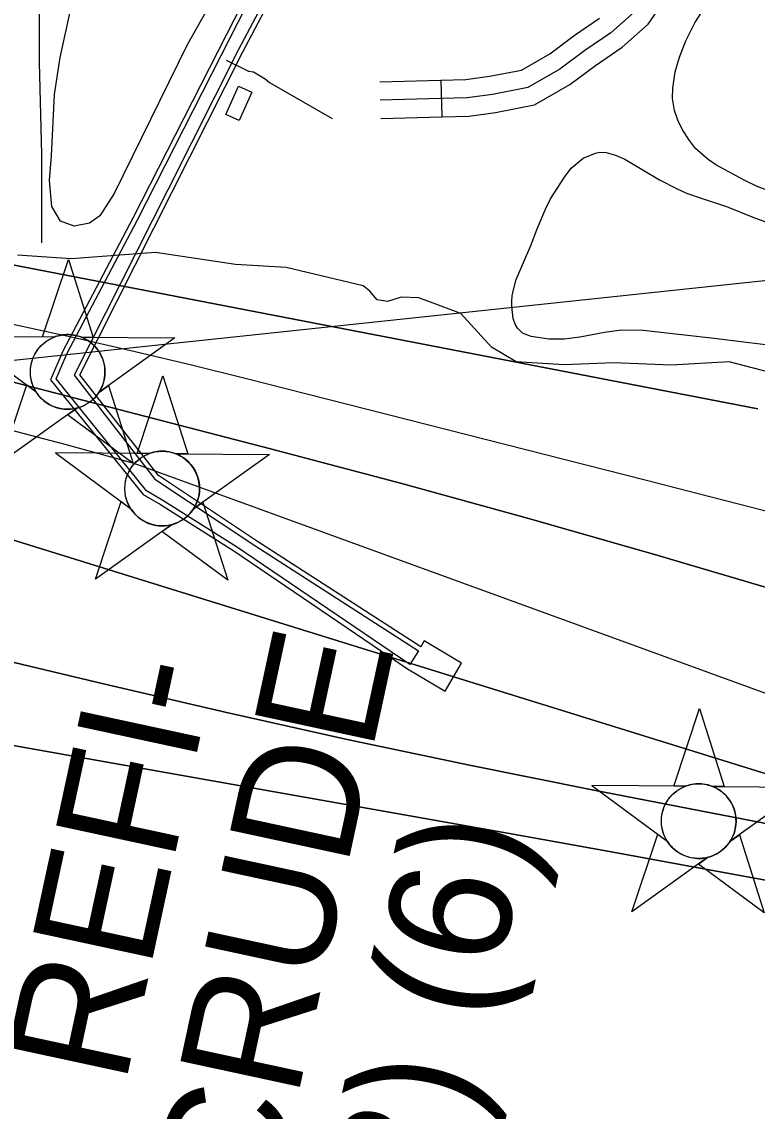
# Model space of a CAD drawing. Extents: x 3704301 to 3742427, y 506229 to 532009.
# Drawn here: x 3713956 to 3714558, y 520842 to 521733 of the extents above; entities that cross this region are included whole.
import ezdxf

# ---------------------------------------------------------------- set-up
doc = ezdxf.new("R2010")
doc.units = 0
for name, color, linetype in [('V-BLDG-OTLN', 7, 'Continuous'), ('V-CHAN-DOCK', 7, 'Continuous'), ('V-CHAN-NAID', 7, 'Continuous'), ('V-RIVR-EDGE', 7, 'Continuous'), ('V-RIVR-FERY', 7, 'Continuous'), ('V-ROAD-CNTR', 7, 'Continuous'), ('V-SITE-VEGE', 7, 'Continuous'), ('V-TOPO-DPTH', 7, 'Continuous'), ('V-TOPO-MINR', 7, 'Continuous'), ('V-TOPO-SHOR', 7, 'Continuous'), ('V-TOPO-WATR', 7, 'Continuous'), ('V-UTIL-LINE', 7, 'Continuous')]:
    doc.layers.add(name, color=color, linetype=linetype)

msp = doc.modelspace()

# ---------------------------------------------------------------- linework, layer by layer
at = {"layer": 'V-BLDG-OTLN'}
msp.add_lwpolyline([(3714144.17, 521675.65), (3714133.71, 521652.61), (3714122.85, 521657.53), (3714133.3, 521680.57)], close=True, dxfattribs=at)
at = {"layer": 'V-CHAN-DOCK'}
msp.add_lwpolyline([(3714192.68, 521858.62), (3714122.98, 521722.45), (3714046.81, 521572.7), (3713989.47, 521463.87), (3713979.51, 521440.47), (3714055.23, 521346.66), (3714069.33, 521338.35), (3714129.35, 521300.54), (3714271.36, 521204.17), (3714302.37, 521185.82), (3714315.63, 521208.58), (3714285.02, 521226.93), (3714282.32, 521222.17), (3714148.74, 521308.27), (3714067.63, 521362.23), (3714003.34, 521444.61), (3714078.88, 521594.13), (3714136.63, 521708.8), (3714206.65, 521840.85)], dxfattribs=at)
at = {"layer": 'V-CHAN-NAID'}
for points in [[(3713982.55, 521475.4), (3713972.96, 521475.47), (3713994.09, 521538.95), (3714014.31, 521475.17), (3714004.73, 521475.24), (3714003.15, 521475.82), (3714001.05, 521476.44), (3713999.01, 521476.89), (3713996.98, 521477.2), (3713995.81, 521477.31), (3713994.28, 521477.39), (3713992.55, 521477.39), (3713991.18, 521477.32), (3713989.28, 521477.12), (3713987.91, 521476.9), (3713986.13, 521476.52), (3713984.6, 521476.1), (3713983.57, 521475.77)], [(3713982.55, 521475.4), (3713906.06, 521475.94), (3713967.62, 521430.54), (3713966.51, 521432.45), (3713965.7, 521434.08), (3713964.88, 521436.05), (3713964.18, 521438.1), (3713963.81, 521439.42), (3713963.45, 521441.05), (3713963.21, 521442.49), (3713963.02, 521444.09), (3713962.91, 521445.83), (3713962.9, 521447.41), (3713963.01, 521449.48), (3713963.19, 521451.1), (3713963.58, 521453.3), (3713964.06, 521455.23), (3713964.67, 521457.11), (3713965.32, 521458.79), (3713966.05, 521460.38), (3713966.86, 521461.92), (3713967.92, 521463.65), (3713968.95, 521465.12), (3713969.95, 521466.39), (3713970.96, 521467.54), (3713972.27, 521468.88), (3713973.32, 521469.84), (3713975.03, 521471.24), (3713976.25, 521472.11), (3713977.93, 521473.18), (3713979.66, 521474.12), (3713981.11, 521474.81)], [(3714004.73, 521475.24), (3714081.22, 521474.7), (3714019.01, 521430.18), (3714019.93, 521431.67), (3714020.9, 521433.51), (3714021.62, 521435.1), (3714022.36, 521437.05), (3714022.9, 521438.84), (3714023.3, 521440.48), (3714023.66, 521442.49), (3714023.85, 521444.06), (3714023.97, 521446.27), (3714023.94, 521448.33), (3714023.75, 521450.55), (3714023.49, 521452.31), (3714023, 521454.54), (3714022.36, 521456.68), (3714021.61, 521458.66), (3714020.96, 521460.1), (3714019.95, 521462.02), (3714018.89, 521463.74), (3714017.68, 521465.44), (3714016.41, 521466.98), (3714015.14, 521468.35), (3714013.51, 521469.88), (3714011.77, 521471.29), (3714010.08, 521472.47), (3714008.2, 521473.6), (3714006.73, 521474.36)], [(3714000.98, 521417.27), (3713938.78, 521372.75), (3713959.91, 521436.23), (3713967.62, 521430.54), (3713968.26, 521429.58), (3713969.64, 521427.72), (3713970.85, 521426.3), (3713972.32, 521424.8), (3713973.71, 521423.55), (3713975.16, 521422.39), (3713976.57, 521421.41), (3713978.24, 521420.37), (3713979.96, 521419.46), (3713981.75, 521418.65), (3713983.2, 521418.09), (3713984.82, 521417.56), (3713987.05, 521417), (3713988.58, 521416.71), (3713990.61, 521416.46), (3713992.14, 521416.35), (3713994, 521416.33), (3713995.69, 521416.41), (3713997.4, 521416.58), (3713999.31, 521416.89)], [(3714019.01, 521430.18), (3714026.81, 521435.76), (3714047.03, 521371.98), (3713993.19, 521411.69), (3714000.98, 521417.27), (3714002.65, 521417.75), (3714004.26, 521418.31), (3714006.42, 521419.22), (3714008.15, 521420.11), (3714010.02, 521421.22), (3714011.76, 521422.43), (3714013.31, 521423.68), (3714014.6, 521424.84), (3714015.98, 521426.26), (3714017.19, 521427.67), (3714018.31, 521429.14)], [(3714059.88, 521380.05), (3714050.29, 521380.12), (3714071.42, 521443.61), (3714091.65, 521379.83), (3714082.06, 521379.9), (3714080.48, 521380.48), (3714078.39, 521381.1), (3714076.35, 521381.55), (3714074.31, 521381.86), (3714073.14, 521381.97), (3714071.61, 521382.05), (3714069.89, 521382.05), (3714068.52, 521381.98), (3714066.61, 521381.78), (3714065.25, 521381.56), (3714063.46, 521381.17), (3714061.93, 521380.75), (3714060.9, 521380.42)], [(3714059.88, 521380.05), (3713983.39, 521380.6), (3714044.96, 521335.2), (3714043.84, 521337.11), (3714043.03, 521338.73), (3714042.21, 521340.7), (3714041.51, 521342.76), (3714041.15, 521344.08), (3714040.79, 521345.71), (3714040.54, 521347.15), (3714040.35, 521348.75), (3714040.25, 521350.48), (3714040.23, 521352.07), (3714040.34, 521354.14), (3714040.52, 521355.76), (3714040.92, 521357.96), (3714041.4, 521359.88), (3714042, 521361.77), (3714042.65, 521363.45), (3714043.38, 521365.04), (3714044.2, 521366.57), (3714045.26, 521368.31), (3714046.29, 521369.78), (3714047.29, 521371.05), (3714048.29, 521372.2), (3714049.6, 521373.53), (3714050.65, 521374.5), (3714052.37, 521375.89), (3714053.58, 521376.76), (3714055.27, 521377.83), (3714057, 521378.78), (3714058.44, 521379.46)], [(3714082.06, 521379.9), (3714158.55, 521379.36), (3714096.35, 521334.83), (3714097.26, 521336.32), (3714098.24, 521338.17), (3714098.95, 521339.75), (3714099.69, 521341.71), (3714100.23, 521343.49), (3714100.63, 521345.13), (3714100.99, 521347.14), (3714101.18, 521348.72), (3714101.3, 521350.92), (3714101.27, 521352.98), (3714101.09, 521355.2), (3714100.82, 521356.96), (3714100.33, 521359.19), (3714099.69, 521361.33), (3714098.94, 521363.32), (3714098.29, 521364.76), (3714097.28, 521366.67), (3714096.22, 521368.4), (3714095.01, 521370.1), (3714093.75, 521371.64), (3714092.48, 521373), (3714090.84, 521374.54), (3714089.1, 521375.95), (3714087.42, 521377.12), (3714085.53, 521378.26), (3714084.06, 521379.02)], [(3714078.32, 521321.93), (3714016.11, 521277.41), (3714037.24, 521340.89), (3714044.96, 521335.2), (3714045.59, 521334.23), (3714046.97, 521332.38), (3714048.19, 521330.96), (3714049.65, 521329.46), (3714051.04, 521328.21), (3714052.5, 521327.05), (3714053.9, 521326.06), (3714055.58, 521325.03), (3714057.29, 521324.11), (3714059.08, 521323.3), (3714060.53, 521322.75), (3714062.16, 521322.22), (3714064.38, 521321.66), (3714065.91, 521321.37), (3714067.94, 521321.11), (3714069.48, 521321.01), (3714071.34, 521320.98), (3714073.03, 521321.06), (3714074.74, 521321.24), (3714076.64, 521321.55)], [(3714096.35, 521334.83), (3714104.14, 521340.41), (3714124.37, 521276.64), (3714070.52, 521316.35), (3714078.32, 521321.93), (3714079.98, 521322.4), (3714081.59, 521322.96), (3714083.75, 521323.88), (3714085.49, 521324.76), (3714087.35, 521325.88), (3714089.09, 521327.09), (3714090.64, 521328.33), (3714091.93, 521329.5), (3714093.31, 521330.92), (3714094.52, 521332.32), (3714095.64, 521333.79)], [(3714498.8, 521108), (3714489.21, 521108.07), (3714510.33, 521171.55), (3714530.56, 521107.78), (3714520.97, 521107.85), (3714519.4, 521108.42), (3714517.3, 521109.04), (3714515.26, 521109.49), (3714513.22, 521109.8), (3714512.06, 521109.92), (3714510.52, 521110), (3714508.8, 521110), (3714507.43, 521109.93), (3714505.52, 521109.73), (3714504.16, 521109.51), (3714502.38, 521109.12), (3714500.85, 521108.7), (3714499.81, 521108.37)], [(3714498.8, 521108), (3714422.31, 521108.54), (3714483.87, 521063.15), (3714482.76, 521065.05), (3714481.95, 521066.68), (3714481.12, 521068.65), (3714480.43, 521070.71), (3714480.06, 521072.03), (3714479.7, 521073.65), (3714479.46, 521075.1), (3714479.27, 521076.7), (3714479.16, 521078.43), (3714479.15, 521080.01), (3714479.25, 521082.09), (3714479.44, 521083.71), (3714479.83, 521085.91), (3714480.31, 521087.83), (3714480.91, 521089.72), (3714481.57, 521091.4), (3714482.29, 521092.99), (3714483.11, 521094.52), (3714484.17, 521096.26), (3714485.2, 521097.73), (3714486.2, 521099), (3714487.2, 521100.14), (3714488.51, 521101.48), (3714489.56, 521102.45), (3714491.28, 521103.84), (3714492.49, 521104.71), (3714494.18, 521105.78), (3714495.91, 521106.73), (3714497.36, 521107.41)], [(3714520.97, 521107.85), (3714597.46, 521107.3), (3714535.26, 521062.78), (3714536.17, 521064.27), (3714537.15, 521066.12), (3714537.87, 521067.7), (3714538.6, 521069.66), (3714539.15, 521071.44), (3714539.55, 521073.08), (3714539.91, 521075.09), (3714540.09, 521076.66), (3714540.22, 521078.87), (3714540.19, 521080.93), (3714540, 521083.15), (3714539.73, 521084.91), (3714539.24, 521087.14), (3714538.6, 521089.28), (3714537.85, 521091.26), (3714537.21, 521092.71), (3714536.2, 521094.62), (3714535.14, 521096.35), (3714533.92, 521098.05), (3714532.66, 521099.59), (3714531.39, 521100.95), (3714529.76, 521102.48), (3714528.01, 521103.9), (3714526.33, 521105.07), (3714524.44, 521106.21), (3714522.97, 521106.97)], [(3714517.23, 521049.88), (3714455.03, 521005.35), (3714476.15, 521068.84), (3714483.87, 521063.15), (3714484.5, 521062.18), (3714485.89, 521060.32), (3714487.1, 521058.91), (3714488.57, 521057.4), (3714489.96, 521056.15), (3714491.41, 521055), (3714492.81, 521054.01), (3714494.49, 521052.97), (3714496.21, 521052.06), (3714498, 521051.25), (3714499.44, 521050.7), (3714501.07, 521050.17), (3714503.3, 521049.6), (3714504.83, 521049.32), (3714506.85, 521049.06), (3714508.39, 521048.96), (3714510.25, 521048.93), (3714511.94, 521049.01), (3714513.65, 521049.19), (3714515.55, 521049.5)], [(3714535.26, 521062.78), (3714543.06, 521068.36), (3714563.28, 521004.59), (3714509.43, 521044.29), (3714517.23, 521049.88), (3714518.9, 521050.35), (3714520.51, 521050.91), (3714522.67, 521051.83), (3714524.4, 521052.71), (3714526.27, 521053.82), (3714528.01, 521055.04), (3714529.56, 521056.28), (3714530.85, 521057.45), (3714532.23, 521058.87), (3714533.43, 521060.27), (3714534.55, 521061.74)]]:
    msp.add_lwpolyline(points, close=True, dxfattribs=at)
for centre in [(3713993.43, 521446.86), (3714070.77, 521351.52), (3714509.68, 521079.47)]:
    msp.add_circle(centre, 30.54, dxfattribs=at)
at = {"layer": 'V-RIVR-EDGE'}
msp.add_lwpolyline([(3714587.98, 521441.29), (3714534.59, 521455.23), (3714487.16, 521452.35), (3714440.34, 521454.26), (3714399.51, 521452.56), (3714360.49, 521455.06), (3714340.11, 521467.12), (3714314.97, 521494.79), (3714280.78, 521507.49), (3714266.37, 521508.12), (3714254.96, 521504.55), (3714246.56, 521505.77), (3714240.57, 521512.99), (3714235.18, 521517.2), (3714172.18, 521532.37), (3714130.77, 521534.87), (3714065.36, 521544.64), (3713996.31, 521539.41), (3713952.49, 521542.52)], dxfattribs=at)
at = {"layer": 'V-RIVR-FERY'}
msp.add_lwpolyline([(3713568.66, 521416.11), (3717922.34, 521878.26)], dxfattribs=at)
at = {"layer": 'V-ROAD-CNTR'}
msp.add_line((3714298.81, 521685.47), (3714299.58, 521655.48), dxfattribs=at)
for points in [[(3714249.59, 521654.22), (3714299.42, 521655.48), (3714321.57, 521656.04), (3714343.41, 521659.12), (3714375.3, 521665.29), (3714404.34, 521682.06), (3714425.24, 521697.51), (3714446.94, 521712.43), (3714468.21, 521731.22), (3714516.88, 521801.66)], [(3714456.91, 521741.25), (3714437.7, 521724.28), (3714416.53, 521709.73), (3714396.11, 521694.63), (3714369.98, 521679.54), (3714340.94, 521673.92), (3714320.32, 521671.02), (3714299.04, 521670.47), (3714249.21, 521669.22)], [(3714248.83, 521684.21), (3714298.66, 521685.47), (3714319.08, 521685.99), (3714338.47, 521688.72), (3714364.66, 521693.79), (3714387.87, 521707.19), (3714407.82, 521721.94), (3714428.45, 521736.12)]]:
    msp.add_lwpolyline(points, dxfattribs=at)
at = {"layer": 'V-SITE-VEGE'}
for points in [[(3714191.96, 521892.42), (3714091.29, 521714.37), (3714031.52, 521592.92), (3714019.67, 521574.45), (3714011.35, 521568.48), (3713998.87, 521566.08), (3713987.56, 521570.21), (3713980.4, 521582.09), (3713978.56, 521603.49), (3713980.3, 521623.72), (3713982.56, 521673.67), (3713987.25, 521704.01), (3713996.07, 521743.88)], [(3714567.5, 521594.85), (3714557.42, 521598.6), (3714547.56, 521603.43), (3714523.79, 521616.35), (3714517.38, 521620.72), (3714507.13, 521629.64), (3714502.03, 521636.14), (3714496.52, 521645.02), (3714492.71, 521652.8), (3714489.99, 521660.58), (3714488.15, 521670.5), (3714488.44, 521679.11), (3714490.51, 521692.21), (3714493.85, 521704.23), (3714499.14, 521717.74), (3714506.6, 521732.31), (3714513.81, 521743.86)], [(3714575.82, 521467.55), (3714548.74, 521471.04), (3714522.3, 521474.3), (3714498, 521476.9), (3714464.25, 521480.88), (3714446.6, 521481.05), (3714432.6, 521479.24), (3714412.54, 521475.35), (3714399.61, 521473.75), (3714387.13, 521473.65), (3714372.52, 521475.94), (3714365.65, 521478.59), (3714361.39, 521482.72), (3714359.48, 521485.96), (3714358.02, 521490.5), (3714356.82, 521500.41), (3714356.86, 521504.71), (3714357.12, 521509.23), (3714357.8, 521512.88), (3714360.48, 521522.54), (3714372.36, 521550.19), (3714377.66, 521563.92), (3714384.27, 521580), (3714388.43, 521588.35), (3714399.79, 521606.11), (3714405.46, 521613.59), (3714415.22, 521621.67), (3714425.16, 521625.88), (3714428.83, 521626.71), (3714433.99, 521626.45), (3714441.5, 521624.22), (3714449.22, 521620.92), (3714477.69, 521604.08), (3714491.39, 521596.85), (3714499.75, 521593.11), (3714512.41, 521588.68), (3714532.36, 521582.25), (3714554.02, 521573.44), (3714583.83, 521562.61)]]:
    msp.add_lwpolyline(points, dxfattribs=at)
at = {"layer": 'V-TOPO-DPTH'}
for points in [[(3713131.07, 521709.41), (3713377.98, 521652.89), (3713459.8, 521634.51), (3713541.72, 521616.56), (3713623.78, 521599.28), (3713705.93, 521582.43), (3713836.51, 521556.2), (3713853.45, 521552.82), (3713870.39, 521549.46), (3713887.34, 521546.14), (3713904.29, 521542.85), (3714558.12, 521416.65)], [(3713099.56, 521629.19), (3713594.18, 521521.04), (3713638.05, 521511.39), (3713681.92, 521501.67), (3713725.76, 521491.86), (3713769.58, 521481.97), (3713781.93, 521479.17), (3713819.53, 521470.47), (3713857.07, 521461.54), (3713894.53, 521452.27), (3713931.93, 521442.77), (3714159.48, 521383.92), (3714265.7, 521355.77), (3714371.67, 521326.79), (3714477.3, 521296.54), (3714582.68, 521265.45)], [(3714582.68, 521265.45), (3714477.3, 521296.54), (3714371.67, 521326.79), (3714265.7, 521355.77), (3714159.48, 521383.92), (3713931.93, 521442.77), (3713894.53, 521452.27), (3713857.07, 521461.54), (3713819.53, 521470.47), (3713781.93, 521479.17), (3713769.58, 521481.97), (3713725.76, 521491.86), (3713681.92, 521501.67), (3713638.05, 521511.39), (3713594.18, 521521.04), (3713099.56, 521629.19)], [(3715417.84, 520976.67), (3714785.83, 521071.22), (3714780.19, 521072.09), (3714774.56, 521073.01), (3714768.94, 521073.98), (3714763.33, 521075), (3714701.71, 521086.52), (3714665.37, 521093.66), (3714629.12, 521101.27), (3714593.03, 521109.56), (3713201.65, 521541.25)], [(3713201.65, 521541.25), (3714593.03, 521109.56), (3714629.12, 521101.27), (3714665.37, 521093.66), (3714701.71, 521086.52), (3714763.33, 521075), (3714768.94, 521073.98), (3714774.56, 521073.01), (3714780.19, 521072.09), (3714785.83, 521071.22), (3715417.84, 520976.67)], [(3715711.02, 520885.31), (3715365.56, 520939.95), (3715266.14, 520955.81), (3715166.76, 520971.84), (3715067.41, 520988.15), (3714968.09, 521004.63), (3714815.68, 521030.13), (3714792.61, 521034.08), (3714769.56, 521038.16), (3714746.54, 521042.41), (3714723.54, 521046.78), (3714422.61, 521105.16), (3714322.29, 521125.3), (3714222.17, 521146.29), (3714122.32, 521168.57), (3714022.65, 521191.7), (3713870.47, 521228.06), (3713847.09, 521233.88), (3713823.81, 521240.01), (3713800.64, 521246.58), (3713104.92, 521503.67)], [(3713104.92, 521503.67), (3713800.64, 521246.58), (3713823.81, 521240.01), (3713847.09, 521233.88), (3713870.47, 521228.06), (3714022.65, 521191.7), (3714122.32, 521168.57), (3714222.17, 521146.29), (3714322.29, 521125.3), (3714422.61, 521105.16), (3714723.54, 521046.78), (3714746.54, 521042.41), (3714769.56, 521038.16), (3714792.61, 521034.08), (3714815.68, 521030.13), (3714968.09, 521004.63), (3715067.41, 520988.15), (3715166.76, 520971.84), (3715266.14, 520955.81), (3715365.56, 520939.95), (3715711.02, 520885.31)], [(3714600.02, 521024.74), (3714518.37, 521039.74), (3714436.71, 521054.62), (3714355.01, 521069.32), (3714273.28, 521083.89), (3713834.86, 521161.58), (3713823.71, 521163.72), (3713812.6, 521166.07), (3713801.56, 521168.74), (3713790.58, 521171.61), (3713748.81, 521183.17), (3713717.05, 521192.21), (3713685.37, 521201.54), (3713653.83, 521211.31), (3713622.37, 521221.38), (3713606.88, 521226.46), (3713567.79, 521239.41), (3713528.76, 521252.54), (3713489.82, 521265.92), (3713450.93, 521279.48), (3713399.55, 521297.58), (3713338.23, 521319.06), (3713276.85, 521340.4)], [(3713276.85, 521340.4), (3713338.23, 521319.06), (3713399.55, 521297.58), (3713450.93, 521279.48), (3713489.82, 521265.92), (3713528.76, 521252.54), (3713567.79, 521239.41), (3713606.88, 521226.46), (3713622.37, 521221.38), (3713653.83, 521211.31), (3713685.37, 521201.54), (3713717.05, 521192.21), (3713748.81, 521183.17), (3713790.58, 521171.61), (3713801.56, 521168.74), (3713812.6, 521166.07), (3713823.71, 521163.72), (3713834.86, 521161.58), (3714273.28, 521083.89), (3714355.01, 521069.32), (3714436.71, 521054.62), (3714518.37, 521039.74), (3714600.02, 521024.74)]]:
    msp.add_lwpolyline(points, dxfattribs=at)
at = {"layer": 'V-TOPO-MINR'}
for points in [[(3714596.35, 521324.73), (3714552.86, 521336.01), (3714509.34, 521347.19), (3714465.8, 521358.32), (3714140.73, 521440.98), (3714094.74, 521452.39), (3714048.67, 521463.45), (3714002.48, 521473.98), (3713956.2, 521484.16), (3713882.62, 521499.9), (3713873.07, 521501.92), (3713863.51, 521503.91), (3713853.94, 521505.86), (3713844.37, 521507.79), (3713079.87, 521659.57)], [(3714582.68, 521265.45), (3714477.3, 521296.54), (3714371.67, 521326.79), (3714265.7, 521355.77), (3714159.48, 521383.92), (3713931.93, 521442.77), (3713894.53, 521452.27), (3713857.07, 521461.54), (3713819.53, 521470.47), (3713781.93, 521479.17), (3713769.58, 521481.97), (3713725.76, 521491.86), (3713681.92, 521501.67), (3713638.05, 521511.39), (3713594.18, 521521.04), (3713099.56, 521629.19)], [(3715461.67, 520991.99), (3715369.46, 521005.69), (3715277.3, 521019.7), (3715185.17, 521033.94), (3714942.32, 521071.88), (3714914.95, 521076.46), (3714887.64, 521081.43), (3714860.45, 521086.98), (3714833.33, 521092.91), (3714806.43, 521099.66), (3714779.73, 521107.09), (3714753.34, 521115.55), (3714727.15, 521124.7), (3714047.76, 521372.07), (3713991.3, 521387.51), (3713889.04, 521414.32), (3713870.24, 521419.17), (3713851.43, 521423.92), (3713832.57, 521428.52), (3713813.69, 521433.02), (3713576.31, 521488.63), (3713491.76, 521508.42), (3713407.2, 521528.19), (3713322.64, 521547.92)], [(3715417.84, 520976.67), (3714785.83, 521071.22), (3714780.19, 521072.09), (3714774.56, 521073.01), (3714768.94, 521073.98), (3714763.33, 521075), (3714701.71, 521086.52), (3714665.37, 521093.66), (3714629.12, 521101.27), (3714593.03, 521109.56), (3713201.65, 521541.25)], [(3715711.02, 520885.31), (3715365.56, 520939.95), (3715266.14, 520955.81), (3715166.76, 520971.84), (3715067.41, 520988.15), (3714968.09, 521004.63), (3714815.68, 521030.13), (3714792.61, 521034.08), (3714769.56, 521038.16), (3714746.54, 521042.41), (3714723.54, 521046.78), (3714422.61, 521105.16), (3714322.29, 521125.3), (3714222.17, 521146.29), (3714122.32, 521168.57), (3714022.65, 521191.7), (3713870.47, 521228.06), (3713847.09, 521233.88), (3713823.81, 521240.01), (3713800.64, 521246.58), (3713104.92, 521503.67)], [(3714600.02, 521024.74), (3714518.37, 521039.74), (3714436.71, 521054.62), (3714355.01, 521069.32), (3714273.28, 521083.89), (3713834.86, 521161.58), (3713823.71, 521163.72), (3713812.6, 521166.07), (3713801.56, 521168.74), (3713790.58, 521171.61), (3713748.81, 521183.17), (3713717.05, 521192.21), (3713685.37, 521201.54), (3713653.83, 521211.31), (3713622.37, 521221.38), (3713606.88, 521226.46), (3713567.79, 521239.41), (3713528.76, 521252.54), (3713489.82, 521265.92), (3713450.93, 521279.48), (3713399.55, 521297.58), (3713338.23, 521319.06), (3713276.85, 521340.4)]]:
    msp.add_lwpolyline(points, dxfattribs=at)
at = {"layer": 'V-TOPO-SHOR'}
msp.add_lwpolyline([(3713970.1, 521755.04), (3713970.23, 521700.09), (3713971.99, 521624.99), (3713972.12, 521574), (3713972.13, 521552.44)], dxfattribs=at)
at = {"layer": 'V-TOPO-WATR'}
msp.add_lwpolyline([(3714558.12, 521416.65), (3713904.29, 521542.85), (3713887.34, 521546.14), (3713870.39, 521549.46), (3713853.45, 521552.82), (3713836.51, 521556.2), (3713705.93, 521582.43), (3713623.78, 521599.28), (3713541.72, 521616.56), (3713459.8, 521634.51), (3713377.98, 521652.89), (3713131.07, 521709.41)], dxfattribs=at)
at = {"layer": 'V-UTIL-LINE'}
for points in [[(3714280.34, 521218.69), (3714273.36, 521207.67), (3714131.55, 521303.89), (3714071.42, 521341.77), (3714057.89, 521349.74), (3713984.13, 521441.12), (3713993.08, 521462.15), (3714050.36, 521570.86), (3714126.55, 521720.63), (3714195.77, 521855.88), (3714200.26, 521858.89), (3714203.77, 521857.9), (3714214.79, 521852.42), (3714217.28, 521856.43), (3714201.25, 521865.9), (3714264, 521987.12), (3714343.68, 522141.41), (3714353.14, 522158.94)], [(3714360.16, 522154.45), (3714281.96, 522007.68), (3714210.24, 521868.42), (3714228.28, 521859.46), (3714217.32, 521840.92), (3714204.8, 521845.89), (3714133.08, 521710.64), (3714075.31, 521595.93), (3713998.63, 521444.15), (3714064.87, 521359.26), (3714146.55, 521304.92), (3714280.34, 521218.69)], [(3714123.12, 521701.82), (3714141.41, 521693.02), (3714145.54, 521692.44), (3714154.98, 521686.57), (3714158.53, 521683.63), (3714209.87, 521654.28)]]:
    msp.add_lwpolyline(points, dxfattribs=at)

# ---------------------------------------------------------------- texts
at = {"layer": 'V-CHAN-NAID'}
for s, p in [('NING CRUDE', (3714082.57, 520393.87)), ('CHALMETTE REFI-', (3713861.91, 520034.56)), ('DOCK (88.3) (6)', (3714167.16, 520121.88))]:
    msp.add_text(s, height=100, rotation=77.8378, dxfattribs=at).set_placement(p)

doc.saveas('drawing.dxf')
